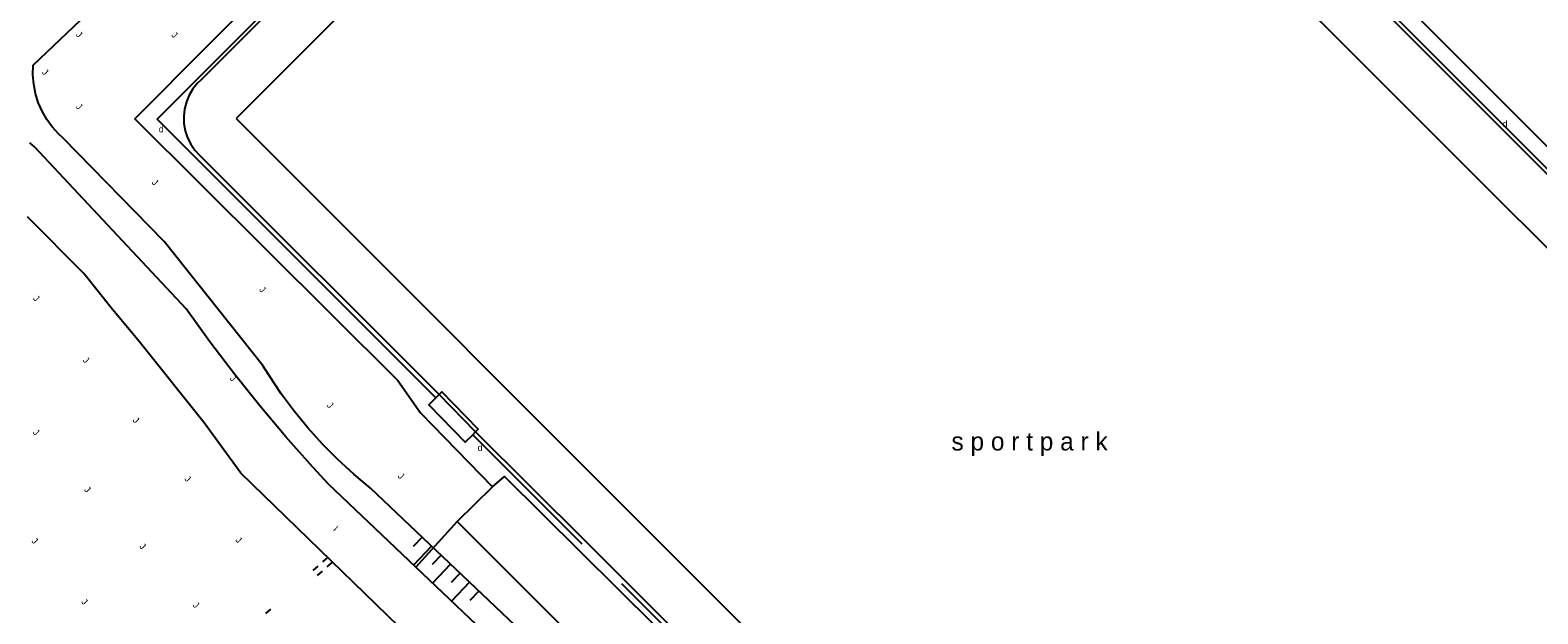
# Model space of a CAD drawing. Extents: x 134999 to 136502, y 457398 to 459002.
# Drawn here: x 135223.9 to 135339.4, y 458451.2 to 458495.9 of the extents above; entities that cross this region are included whole.
import ezdxf

# ---------------------------------------------------------------- set-up
doc = ezdxf.new("R2010")
doc.units = 0
for name, color, linetype in [('RI_DGTB_18', 7, 'Continuous'), ('RI_DGTB_19', 7, 'Continuous'), ('RI_DGTB_29', 7, 'Continuous'), ('RI_DGTB_30', 7, 'Continuous'), ('RI_DGTB_31', 7, 'Continuous'), ('RI_DGTB_32', 7, 'Continuous'), ('RI_DGTB_41', 7, 'Continuous'), ('RI_DGTB_43', 7, 'Continuous'), ('RI_DGTB_49', 7, 'Continuous'), ('RI_DGTB_55', 7, 'Continuous'), ('RI_DGTB_58', 7, 'Continuous'), ('RI_DGTB_6', 7, 'Continuous')]:
    doc.layers.add(name, color=color, linetype=linetype)

msp = doc.modelspace()

# ---------------------------------------------------------------- linework, layer by layer
at = {"layer": 'RI_DGTB_18'}
for p, q in [((135253.949, 458457.066), (135253.259, 458456.34)), ((135254.674, 458456.377), (135253.294, 458454.925)), ((135255.399, 458455.688), (135254.709, 458454.962)), ((135256.123, 458454.999), (135254.744, 458453.547)), ((135256.848, 458454.31), (135256.158, 458453.584)), ((135257.573, 458453.621), (135256.193, 458452.17)), ((135258.298, 458452.932), (135257.608, 458452.207))]:
    msp.add_line(p, q, dxfattribs=at)
msp.add_lwpolyline([(135267.126, 458444.543), (135249.984, 458460.834), (135248.703, 458461.897), (135247.475, 458463.021), (135246.302, 458464.202), (135245.187, 458465.439), (135244.133, 458466.727), (135243.142, 458468.065), (135242.217, 458469.448), (135241.721, 458470.253), (135234.169, 458479.745), (135226.439, 458487.664), (135226.096, 458487.977), (135225.608, 458488.512), (135225.181, 458489.098), (135224.822, 458489.727), (135224.534, 458490.392), (135224.321, 458491.084), (135224.185, 458491.796), (135224.129, 458492.518), (135224.153, 458493.242), (135231.412, 458500.207)], dxfattribs=at)
at = {"layer": 'RI_DGTB_19'}
msp.add_line((135256.64, 458458.257), (135253.449, 458454.777), dxfattribs=at)
msp.add_lwpolyline([(135239.697, 458489.169), (135275.011, 458453.789), (135310.378, 458418.454), (135355.655, 458463.707), (135320.432, 458498.97), (135284.96, 458534.416), (135239.697, 458489.169)], dxfattribs=at)
at = {"layer": 'RI_DGTB_30'}
for p, q in [((135246.342, 458455.172), (135246.714, 458455.507)), ((135246.677, 458454.8), (135247.048, 458455.135)), ((135245.6, 458454.502), (135245.971, 458454.837)), ((135245.935, 458454.13), (135246.306, 458454.465)), ((135242.325, 458451.537), (135241.953, 458451.203))]:
    msp.add_line(p, q, dxfattribs=at)
at = {"layer": 'RI_DGTB_32'}
for points in [[(135256.64, 458458.257), (135259.341, 458460.918)], [(135259.341, 458460.918), (135260.261, 458461.724), (135283.37, 458438.79), (135282.816, 458438.253)], [(135279.612, 458435.267), (135256.64, 458458.257)]]:
    msp.add_lwpolyline(points, dxfattribs=at)
at = {"layer": 'RI_DGTB_49'}
for p, q in [((135257.817, 458464.917), (135266.179, 458456.555)), ((135274.647, 458448.094), (135269.253, 458453.481))]:
    msp.add_line(p, q, dxfattribs=at)
for points in [[(135285.003, 458540.566), (135233.639, 458489.101), (135254.996, 458467.74)], [(135351.84, 458453.639), (135361.819, 458463.604), (135288.503, 458537.038)]]:
    msp.add_lwpolyline(points, dxfattribs=at)
at = {"layer": 'RI_DGTB_55'}
for points in [[(135237.549, 458494.78), (135284.917, 458542.256), (135324.405, 458502.784), (135359.683, 458467.454), (135360.103, 458467.074), (135360.572, 458466.757), (135361.081, 458466.509), (135361.619, 458466.335), (135362.177, 458466.239), (135362.743, 458466.222), (135363.306, 458466.285), (135363.854, 458466.426), (135364.377, 458466.644), (135364.864, 458466.933), (135365.305, 458467.287), (135365.692, 458467.7), (135365.984, 458468.109), (135368.422, 458465.639)], [(135282.24, 458537.422), (135237.014, 458492.121), (135236.743, 458491.86), (135236.39, 458491.426), (135236.101, 458490.947), (135235.884, 458490.431), (135235.743, 458489.889), (135235.68, 458489.333), (135235.697, 458488.774), (135235.793, 458488.223), (135235.967, 458487.691), (135236.215, 458487.189), (135236.532, 458486.728), (135236.911, 458486.316), (135255.25, 458467.99)], [(135358.614, 458466.401), (135323.427, 458501.632)], [(135237.549, 458494.78), (135231.924, 458489.142), (135252.073, 458469.085), (135253.819, 458466.599), (135259.341, 458460.918)], [(135258.03, 458465.13), (135258.245, 458465.339), (135255.465, 458468.199), (135255.25, 458467.99)], [(135258.03, 458465.13), (135266.514, 458456.702), (135269.337, 458453.879), (135274.99, 458448.218), (135286.33, 458436.84)]]:
    msp.add_lwpolyline(points, dxfattribs=at)
at = {"layer": 'RI_DGTB_58'}
for points in [[(135253.449, 458454.777), (135246.761, 458461.134), (135245.563, 458462.432), (135243.502, 458464.759), (135241.502, 458467.137), (135239.564, 458469.567), (135237.689, 458472.045), (135235.878, 458474.571), (135224.248, 458486.987), (135223.892, 458487.296)], [(135268.393, 458435.199), (135266.223, 458436.617), (135264.302, 458437.946), (135263.543, 458438.518), (135262.834, 458439.153), (135262.181, 458439.844), (135261.589, 458440.588), (135261.061, 458441.379), (135260.797, 458441.837), (135240.05, 458461.976), (135237.248, 458465.835), (135232.256, 458472.056), (135230.125, 458474.657), (135228.025, 458477.284), (135223.715, 458481.623)], [(135281.321, 458428.511), (135279.177, 458433.025), (135278.758, 458433.638), (135278.026, 458434.597), (135277.231, 458435.506), (135276.378, 458436.36), (135275.471, 458437.155), (135274.512, 458437.889), (135273.507, 458438.557), (135272.46, 458439.157), (135271.376, 458439.687), (135270.259, 458440.144), (135265.883, 458442.96), (135253.449, 458454.777)]]:
    msp.add_lwpolyline(points, dxfattribs=at)
at = {"layer": 'RI_DGTB_6'}
for p, q in [((135255.25, 458467.99), (135254.996, 458467.74)), ((135258.03, 458465.13), (135255.25, 458467.99)), ((135257.817, 458464.917), (135258.03, 458465.13))]:
    msp.add_line(p, q, dxfattribs=at)
msp.add_lwpolyline([(135254.996, 458467.74), (135254.47, 458467.22), (135257.24, 458464.34), (135257.817, 458464.917)], dxfattribs=at)

# ---------------------------------------------------------------- texts
at = {"layer": 'RI_DGTB_29'}
for p in [(135233.77, 458488.1), (135336.72, 458488.5), (135258.2, 458463.68)]:
    msp.add_text('d', height=0.5, rotation=359.99965, dxfattribs=at).set_placement(p)
at = {"layer": 'RI_DGTB_31'}
for p in [(135227.381, 458495.553), (135234.686, 458495.514), (135224.776, 458492.665), (135227.383, 458490.024), (135233.194, 458484.22), (135241.434, 458475.996), (135224.102, 458475.323), (135227.912, 458470.588), (135239.178, 458469.192), (135246.61, 458467.129), (135224.085, 458465.053), (135231.738, 458465.982), (135252.04, 458461.703), (135228.014, 458460.664), (135235.7, 458461.488), (135223.979, 458456.727), (135232.248, 458456.314), (135239.604, 458456.798), (135227.795, 458452.061), (135236.336, 458451.811)]:
    msp.add_text('J', height=0.5, rotation=315.4075, dxfattribs=at).set_placement(p)
at = {"layer": 'RI_DGTB_41'}
msp.add_text('s p o r t p a r k', height=1.4, dxfattribs=at).set_placement((135294.499, 458463.712))
at = {"layer": 'RI_DGTB_43'}
msp.add_text('t', height=0.5, rotation=136.18458, dxfattribs=at).set_placement((135247.552, 458457.834))

doc.saveas('drawing.dxf')
